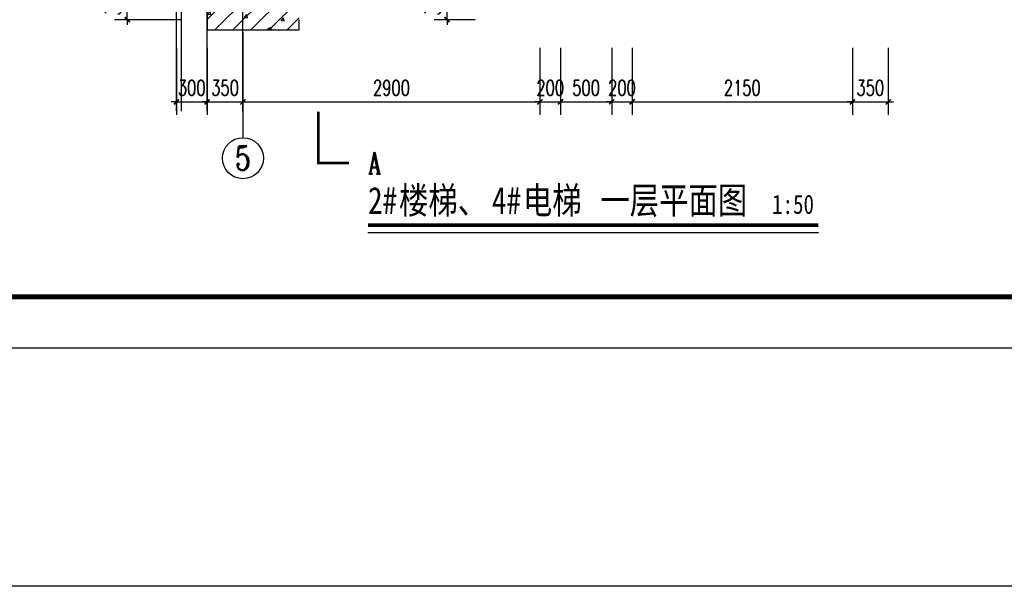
# Model space of a CAD drawing. Extents: x 797781 to 1255204, y 21234 to 1024248.
# Tile 772 of 1056: x 1166793 to 1176406, y 501235 to 506769. Entities that reach past the tile are written whole.
import ezdxf
from ezdxf.enums import TextEntityAlignment as Align

# ---------------------------------------------------------------- set-up
doc = ezdxf.new("R2010")
doc.units = 0
doc.header["$LTSCALE"] = 1000
doc.header["$MEASUREMENT"] = 0
doc.linetypes.add('230303生产综合楼-平面图_t8$0$DOTE', pattern=[2.42, 2, -0.2, 0.02, -0.2])
for name, color, linetype in [('230303生产综合楼-平面图_t8$0$AXIS', 3, 'Continuous'), ('230303生产综合楼-平面图_t8$0$AXIS_TEXT', 7, 'Continuous'), ('230303生产综合楼-平面图_t8$0$COLUMN', 40, 'Continuous'), ('230303生产综合楼-平面图_t8$0$CURTWALL', 4, 'Continuous'), ('230303生产综合楼-平面图_t8$0$DIM_SYMB', 3, 'Continuous'), ('230303生产综合楼-平面图_t8$0$DOTE', 1, '230303生产综合楼-平面图_t8$0$DOTE'), ('230303生产综合楼-平面图_t8$0$PUB_DIM', 3, 'Continuous'), ('230303生产综合楼-平面图_t8$0$PUB_HATCH', 8, 'Continuous'), ('230303生产综合楼-平面图_t8$0$PUB_TEXT', 7, 'Continuous'), ('AXIS_TEXT', 7, 'Continuous'), ('PUB_TEXT', 7, 'Continuous'), ('PUB_TITLE', 4, 'Continuous')]:
    doc.layers.add(name, color=color, linetype=linetype)
doc.styles.add('230303生产综合楼-平面图_t8$0$-黑体', font='simhei.ttf', dxfattribs={"width": 0.8})
doc.styles.add('230303生产综合楼-平面图_t8$0$_TCH_AXIS', font='COMPLEX', dxfattribs={"bigfont": 'GBCBIG'})
doc.styles.add('230303生产综合楼-平面图_T8$0$_TCH_DIM_T3', font='SIMPLEX', dxfattribs={"width": 0.705882, "bigfont": 'GBCBIG'})
doc.styles.add('230303生产综合楼-平面图_t8$0$_TCH_LABEL', font='COMPLEX', dxfattribs={"bigfont": 'GBCBIG'})
doc.styles.add('COMPLEX', font='COMPLEX')
doc.dimstyles.new('230303生产综合楼-平面图_T8$0$_TCH_ARCH&&50', dxfattribs={"dimtxt": 148.75, "dimasz": 50, "dimexe": 125, "dimexo": 150, "dimgap": 63.125, "dimtad": 1, "dimdec": 0, "dimzin": 0, "dimdsep": 46, "dimtxsty": '230303生产综合楼-平面图_T8$0$_TCH_DIM_T3', "dimblk": '230303生产综合楼-平面图_t8$0$_ArchTick', "dimcen": 0.09, "dimclrt": 7, "dimazin": 2, "dimtfac": 1, "dimtdec": 0, "dimtix": 1, "dimtmove": 2, "dimatfit": 3, "dimfxl": 1, "dimtolj": 1, "dimtzin": 0, "dimarcsym": 0})

# ---------------------------------------------------------------- blocks, each defined once
blk = doc.blocks.new('230303生产综合楼-平面图_t8$0$_ArchTick')
at = {"color": 0, "linetype": 'ByBlock', "const_width": 0.3}
blk.add_lwpolyline([(-0.5, -0.5), (0.5, 0.5)], dxfattribs=at)
blk = doc.blocks.new('*D4400')
at = {"layer": '230303生产综合楼-平面图_t8$0$PUB_DIM', "color": 0, "lineweight": -2, "transparency": 16777216}
for p, q in [((1171241.5, 507119), (1170840.2, 507119)), ((1170965.2, 507119), (1170965.2, 507169)), ((1170965.2, 506769), (1170965.2, 507119)), ((1171241.5, 506769), (1170840.2, 506769)), ((1170965.2, 506769), (1170965.2, 506719))]:
    blk.add_line(p, q, dxfattribs=at)
at = {"layer": 'Defpoints', "color": 0, "transparency": 16777216}
for p in [(1170965.2, 507119), (1171391.5, 507119), (1171391.5, 506769)]:
    blk.add_point(p, dxfattribs=at)
at = {"layer": '230303生产综合楼-平面图_t8$0$PUB_DIM', "color": 0, "lineweight": -2, "transparency": 16777216, "xscale": 50, "yscale": 50, "zscale": 50}
for p, rotation in [((1170965.2, 507119), 270), ((1170965.2, 506769), 90)]:
    blk.add_blockref('230303生产综合楼-平面图_t8$0$_ArchTick', p, dxfattribs=dict(at, rotation=rotation))
at = {"layer": '230303生产综合楼-平面图_t8$0$PUB_DIM', "color": 7, "transparency": 16777216, "insert": (1170827.7, 506944), "char_height": 148.75, "attachment_point": 5, "rotation": 90, "style": '230303生产综合楼-平面图_T8$0$_TCH_DIM_T3'}
blk.add_mtext('\\A1;350', dxfattribs=at)
blk = doc.blocks.new('*D4407')
at = {"layer": '230303生产综合楼-平面图_t8$0$AXIS', "color": 0, "lineweight": -2, "transparency": 16777216}
for p, q in [((1168372.7, 507119), (1167718.8, 507119)), ((1167843.8, 507119), (1167843.8, 507169)), ((1167843.8, 506769), (1167843.8, 507119)), ((1168372.7, 506769), (1167718.8, 506769)), ((1167843.8, 506769), (1167843.8, 506719))]:
    blk.add_line(p, q, dxfattribs=at)
at = {"layer": 'Defpoints', "color": 0, "transparency": 16777216}
for p in [(1167843.8, 507119), (1168522.7, 507119), (1168522.7, 506769)]:
    blk.add_point(p, dxfattribs=at)
at = {"layer": '230303生产综合楼-平面图_t8$0$AXIS', "color": 0, "lineweight": -2, "transparency": 16777216, "xscale": 50, "yscale": 50, "zscale": 50}
for p, rotation in [((1167843.8, 507119), 270), ((1167843.8, 506769), 90)]:
    blk.add_blockref('230303生产综合楼-平面图_t8$0$_ArchTick', p, dxfattribs=dict(at, rotation=rotation))
at = {"layer": '230303生产综合楼-平面图_t8$0$AXIS', "color": 7, "transparency": 16777216, "insert": (1167706.3, 506944), "char_height": 148.75, "attachment_point": 5, "rotation": 90, "style": '230303生产综合楼-平面图_T8$0$_TCH_DIM_T3'}
blk.add_mtext('\\A1;350', dxfattribs=at)
blk = doc.blocks.new('*D4408')
at = {"layer": '230303生产综合楼-平面图_t8$0$AXIS', "color": 0, "lineweight": -2, "transparency": 16777216}
for p, q in [((1168322.7, 506495), (1168322.7, 505841.1)), ((1168622.7, 506495), (1168622.7, 505841.1)), ((1168322.7, 505966.1), (1168272.7, 505966.1)), ((1168322.7, 505966.1), (1168622.7, 505966.1)), ((1168622.7, 505966.1), (1168672.7, 505966.1))]:
    blk.add_line(p, q, dxfattribs=at)
at = {"layer": 'Defpoints', "color": 0, "transparency": 16777216}
for p in [(1168322.7, 506645), (1168622.7, 506645), (1168622.7, 505966.1)]:
    blk.add_point(p, dxfattribs=at)
at = {"layer": '230303生产综合楼-平面图_t8$0$AXIS', "color": 0, "lineweight": -2, "transparency": 16777216, "xscale": 50, "yscale": 50, "zscale": 50}
blk.add_blockref('230303生产综合楼-平面图_t8$0$_ArchTick', (1168322.7, 505966.1), dxfattribs=at)
at = {"layer": '230303生产综合楼-平面图_t8$0$AXIS', "color": 0, "lineweight": -2, "transparency": 16777216, "xscale": 50, "yscale": 50, "zscale": 50, "rotation": 180}
blk.add_blockref('230303生产综合楼-平面图_t8$0$_ArchTick', (1168622.7, 505966.1), dxfattribs=at)
at = {"layer": '230303生产综合楼-平面图_t8$0$AXIS', "color": 7, "transparency": 16777216, "insert": (1168472.7, 506103.6), "char_height": 148.75, "attachment_point": 5, "style": '230303生产综合楼-平面图_T8$0$_TCH_DIM_T3'}
blk.add_mtext('\\A1;300', dxfattribs=at)
blk = doc.blocks.new('*D4409')
at = {"layer": '230303生产综合楼-平面图_t8$0$AXIS', "color": 0, "lineweight": -2, "transparency": 16777216}
for p, q in [((1168622.7, 506495), (1168622.7, 505841.1)), ((1168972.7, 506495), (1168972.7, 505841.1)), ((1168622.7, 505966.1), (1168572.7, 505966.1)), ((1168622.7, 505966.1), (1168972.7, 505966.1)), ((1168972.7, 505966.1), (1169022.7, 505966.1))]:
    blk.add_line(p, q, dxfattribs=at)
at = {"layer": 'Defpoints', "color": 0, "transparency": 16777216}
for p in [(1168622.7, 506645), (1168972.7, 506645), (1168972.7, 505966.1)]:
    blk.add_point(p, dxfattribs=at)
at = {"layer": '230303生产综合楼-平面图_t8$0$AXIS', "color": 0, "lineweight": -2, "transparency": 16777216, "xscale": 50, "yscale": 50, "zscale": 50}
blk.add_blockref('230303生产综合楼-平面图_t8$0$_ArchTick', (1168622.7, 505966.1), dxfattribs=at)
at = {"layer": '230303生产综合楼-平面图_t8$0$AXIS', "color": 0, "lineweight": -2, "transparency": 16777216, "xscale": 50, "yscale": 50, "zscale": 50, "rotation": 180}
blk.add_blockref('230303生产综合楼-平面图_t8$0$_ArchTick', (1168972.7, 505966.1), dxfattribs=at)
at = {"layer": '230303生产综合楼-平面图_t8$0$AXIS', "color": 7, "transparency": 16777216, "insert": (1168797.7, 506103.6), "char_height": 148.75, "attachment_point": 5, "style": '230303生产综合楼-平面图_T8$0$_TCH_DIM_T3'}
blk.add_mtext('\\A1;350', dxfattribs=at)
blk = doc.blocks.new('*D4410')
at = {"layer": '230303生产综合楼-平面图_t8$0$AXIS', "color": 0, "lineweight": -2, "transparency": 16777216}
for p, q in [((1168972.7, 506495), (1168972.7, 505841.1)), ((1171872.7, 506495), (1171872.7, 505841.1)), ((1168972.7, 505966.1), (1171872.7, 505966.1))]:
    blk.add_line(p, q, dxfattribs=at)
at = {"layer": 'Defpoints', "color": 0, "transparency": 16777216}
for p in [(1168972.7, 506645), (1171872.7, 506645), (1171872.7, 505966.1)]:
    blk.add_point(p, dxfattribs=at)
at = {"layer": '230303生产综合楼-平面图_t8$0$AXIS', "color": 0, "lineweight": -2, "transparency": 16777216, "xscale": 50, "yscale": 50, "zscale": 50, "rotation": 180}
blk.add_blockref('230303生产综合楼-平面图_t8$0$_ArchTick', (1168972.7, 505966.1), dxfattribs=at)
at = {"layer": '230303生产综合楼-平面图_t8$0$AXIS', "color": 0, "lineweight": -2, "transparency": 16777216, "xscale": 50, "yscale": 50, "zscale": 50}
blk.add_blockref('230303生产综合楼-平面图_t8$0$_ArchTick', (1171872.7, 505966.1), dxfattribs=at)
at = {"layer": '230303生产综合楼-平面图_t8$0$AXIS', "color": 7, "transparency": 16777216, "insert": (1170422.7, 506103.6), "char_height": 148.75, "attachment_point": 5, "style": '230303生产综合楼-平面图_T8$0$_TCH_DIM_T3'}
blk.add_mtext('\\A1;2900', dxfattribs=at)
blk = doc.blocks.new('*D4411')
at = {"layer": '230303生产综合楼-平面图_t8$0$AXIS', "color": 0, "lineweight": -2, "transparency": 16777216}
for p, q in [((1171872.7, 506495), (1171872.7, 505841.1)), ((1172072.7, 506495), (1172072.7, 505841.1)), ((1171872.7, 505966.1), (1171822.7, 505966.1)), ((1171872.7, 505966.1), (1172072.7, 505966.1)), ((1172072.7, 505966.1), (1172122.7, 505966.1))]:
    blk.add_line(p, q, dxfattribs=at)
at = {"layer": 'Defpoints', "color": 0, "transparency": 16777216}
for p in [(1171872.7, 506645), (1172072.7, 506645), (1172072.7, 505966.1)]:
    blk.add_point(p, dxfattribs=at)
at = {"layer": '230303生产综合楼-平面图_t8$0$AXIS', "color": 0, "lineweight": -2, "transparency": 16777216, "xscale": 50, "yscale": 50, "zscale": 50}
blk.add_blockref('230303生产综合楼-平面图_t8$0$_ArchTick', (1171872.7, 505966.1), dxfattribs=at)
at = {"layer": '230303生产综合楼-平面图_t8$0$AXIS', "color": 0, "lineweight": -2, "transparency": 16777216, "xscale": 50, "yscale": 50, "zscale": 50, "rotation": 180}
blk.add_blockref('230303生产综合楼-平面图_t8$0$_ArchTick', (1172072.7, 505966.1), dxfattribs=at)
at = {"layer": '230303生产综合楼-平面图_t8$0$AXIS', "color": 7, "transparency": 16777216, "insert": (1171972.7, 506103.6), "char_height": 148.75, "attachment_point": 5, "style": '230303生产综合楼-平面图_T8$0$_TCH_DIM_T3'}
blk.add_mtext('\\A1;200', dxfattribs=at)
blk = doc.blocks.new('*D4412')
at = {"layer": '230303生产综合楼-平面图_t8$0$AXIS', "color": 0, "lineweight": -2, "transparency": 16777216}
for p, q in [((1172072.7, 506495), (1172072.7, 505841.1)), ((1172572.7, 506495), (1172572.7, 505841.1)), ((1172072.7, 505966.1), (1172572.7, 505966.1))]:
    blk.add_line(p, q, dxfattribs=at)
at = {"layer": 'Defpoints', "color": 0, "transparency": 16777216}
for p in [(1172072.7, 506645), (1172572.7, 506645), (1172572.7, 505966.1)]:
    blk.add_point(p, dxfattribs=at)
at = {"layer": '230303生产综合楼-平面图_t8$0$AXIS', "color": 0, "lineweight": -2, "transparency": 16777216, "xscale": 50, "yscale": 50, "zscale": 50, "rotation": 180}
blk.add_blockref('230303生产综合楼-平面图_t8$0$_ArchTick', (1172072.7, 505966.1), dxfattribs=at)
at = {"layer": '230303生产综合楼-平面图_t8$0$AXIS', "color": 0, "lineweight": -2, "transparency": 16777216, "xscale": 50, "yscale": 50, "zscale": 50}
blk.add_blockref('230303生产综合楼-平面图_t8$0$_ArchTick', (1172572.7, 505966.1), dxfattribs=at)
at = {"layer": '230303生产综合楼-平面图_t8$0$AXIS', "color": 7, "transparency": 16777216, "insert": (1172322.7, 506103.6), "char_height": 148.75, "attachment_point": 5, "style": '230303生产综合楼-平面图_T8$0$_TCH_DIM_T3'}
blk.add_mtext('\\A1;500', dxfattribs=at)
blk = doc.blocks.new('*D4413')
at = {"layer": '230303生产综合楼-平面图_t8$0$AXIS', "color": 0, "lineweight": -2, "transparency": 16777216}
for p, q in [((1172572.7, 506495), (1172572.7, 505841.1)), ((1172772.7, 506495), (1172772.7, 505841.1)), ((1172572.7, 505966.1), (1172522.7, 505966.1)), ((1172572.7, 505966.1), (1172772.7, 505966.1)), ((1172772.7, 505966.1), (1172822.7, 505966.1))]:
    blk.add_line(p, q, dxfattribs=at)
at = {"layer": 'Defpoints', "color": 0, "transparency": 16777216}
for p in [(1172572.7, 506645), (1172772.7, 506645), (1172772.7, 505966.1)]:
    blk.add_point(p, dxfattribs=at)
at = {"layer": '230303生产综合楼-平面图_t8$0$AXIS', "color": 0, "lineweight": -2, "transparency": 16777216, "xscale": 50, "yscale": 50, "zscale": 50}
blk.add_blockref('230303生产综合楼-平面图_t8$0$_ArchTick', (1172572.7, 505966.1), dxfattribs=at)
at = {"layer": '230303生产综合楼-平面图_t8$0$AXIS', "color": 0, "lineweight": -2, "transparency": 16777216, "xscale": 50, "yscale": 50, "zscale": 50, "rotation": 180}
blk.add_blockref('230303生产综合楼-平面图_t8$0$_ArchTick', (1172772.7, 505966.1), dxfattribs=at)
at = {"layer": '230303生产综合楼-平面图_t8$0$AXIS', "color": 7, "transparency": 16777216, "insert": (1172672.7, 506103.6), "char_height": 148.75, "attachment_point": 5, "style": '230303生产综合楼-平面图_T8$0$_TCH_DIM_T3'}
blk.add_mtext('\\A1;200', dxfattribs=at)
blk = doc.blocks.new('*D4414')
at = {"layer": '230303生产综合楼-平面图_t8$0$AXIS', "color": 0, "lineweight": -2, "transparency": 16777216}
for p, q in [((1172772.7, 506495), (1172772.7, 505841.1)), ((1174922.7, 506495), (1174922.7, 505841.1)), ((1172772.7, 505966.1), (1174922.7, 505966.1))]:
    blk.add_line(p, q, dxfattribs=at)
at = {"layer": 'Defpoints', "color": 0, "transparency": 16777216}
for p in [(1172772.7, 506645), (1174922.7, 506645), (1174922.7, 505966.1)]:
    blk.add_point(p, dxfattribs=at)
at = {"layer": '230303生产综合楼-平面图_t8$0$AXIS', "color": 0, "lineweight": -2, "transparency": 16777216, "xscale": 50, "yscale": 50, "zscale": 50, "rotation": 180}
blk.add_blockref('230303生产综合楼-平面图_t8$0$_ArchTick', (1172772.7, 505966.1), dxfattribs=at)
at = {"layer": '230303生产综合楼-平面图_t8$0$AXIS', "color": 0, "lineweight": -2, "transparency": 16777216, "xscale": 50, "yscale": 50, "zscale": 50}
blk.add_blockref('230303生产综合楼-平面图_t8$0$_ArchTick', (1174922.7, 505966.1), dxfattribs=at)
at = {"layer": '230303生产综合楼-平面图_t8$0$AXIS', "color": 7, "transparency": 16777216, "insert": (1173847.7, 506103.6), "char_height": 148.75, "attachment_point": 5, "style": '230303生产综合楼-平面图_T8$0$_TCH_DIM_T3'}
blk.add_mtext('\\A1;2150', dxfattribs=at)
blk = doc.blocks.new('*D4415')
at = {"layer": '230303生产综合楼-平面图_t8$0$AXIS', "color": 0, "lineweight": -2, "transparency": 16777216}
for p, q in [((1174922.7, 506495), (1174922.7, 505841.1)), ((1175272.7, 506495), (1175272.7, 505841.1)), ((1174922.7, 505966.1), (1174872.7, 505966.1)), ((1174922.7, 505966.1), (1175272.7, 505966.1)), ((1175272.7, 505966.1), (1175322.7, 505966.1))]:
    blk.add_line(p, q, dxfattribs=at)
at = {"layer": 'Defpoints', "color": 0, "transparency": 16777216}
for p in [(1174922.7, 506645), (1175272.7, 506645), (1175272.7, 505966.1)]:
    blk.add_point(p, dxfattribs=at)
at = {"layer": '230303生产综合楼-平面图_t8$0$AXIS', "color": 0, "lineweight": -2, "transparency": 16777216, "xscale": 50, "yscale": 50, "zscale": 50}
blk.add_blockref('230303生产综合楼-平面图_t8$0$_ArchTick', (1174922.7, 505966.1), dxfattribs=at)
at = {"layer": '230303生产综合楼-平面图_t8$0$AXIS', "color": 0, "lineweight": -2, "transparency": 16777216, "xscale": 50, "yscale": 50, "zscale": 50, "rotation": 180}
blk.add_blockref('230303生产综合楼-平面图_t8$0$_ArchTick', (1175272.7, 505966.1), dxfattribs=at)
at = {"layer": '230303生产综合楼-平面图_t8$0$AXIS', "color": 7, "transparency": 16777216, "insert": (1175097.7, 506103.6), "char_height": 148.75, "attachment_point": 5, "style": '230303生产综合楼-平面图_T8$0$_TCH_DIM_T3'}
blk.add_mtext('\\A1;350', dxfattribs=at)
blk = doc.blocks.new('_AXISO')
blk.add_circle((0, 0), 0.5)
at = {"layer": 'AXIS_TEXT', "style": 'COMPLEX', "width": 1.041667}
blk.add_attdef('A', text='', height=0.56, dxfattribs=at).set_placement((-0.25, -0.28), (0.25, -0.28), align=Align.FIT)

msp = doc.modelspace()

# ---------------------------------------------------------------- hatches: boundary and pattern name
at = {"layer": '230303生产综合楼-平面图_t8$0$PUB_HATCH'}
h = msp.add_hatch(dxfattribs=at)
h.set_pattern_fill('钢筋混凝土', color=256, scale=50, style=0)
h.set_pattern_definition([(45, (0, 0), (-88.388348, 88.388348), []), (50, (0, 0), (358.63009, -31.37607), [37.5, -412.5]), (355, (0, 0), (-69.37567, 376.09607), [30, -330]), (100.4514, (29.9, -2.6), (289.25469, 344.71977), [31.8701, -350.57106]), (46.1842, (0, 100), (533.62052, -82.7595), [56.25, -618.75]), (96.6356, (44.47, 93.1), (467.33135, 487.05894), [47.80514, -525.8565]), (351.1842, (0, 100), (467.33097, 487.0593), [45, -495]), (21, (50, 75), (298.453526, -201.309445), [37.5, -412.5]), (326, (50, 75), (121.65767, 362.57502), [30, -330]), (71.4514, (74.87, 58.22), (420.11131, 161.26525), [31.8701, -350.57106]), (37.5, (0, 0), (6.079928, 166.446927), [0, -326, 0, -335, 0, -331.25]), (7.5, (0, 0), (131.534769, 197.205856), [0, -191, 0, -318.5, 0, -126.25]), (327.5, (-111.5, 0), (266.911218, -11.277436), [0, -125, 0, -390, 0, -517.5]), (317.5, (-161.5, 0), (291.593085, 50.05249), [0, -162.5, 0, -259, 0, -367.5])])
h.paths.add_polyline_path([(1168622.7, 506669), (1169522.7, 506669), (1169522.7, 507569), (1168622.7, 507569)])

# ---------------------------------------------------------------- linework, layer by layer
msp.add_lwpolyline([(1067669.1, 809055.4), (1255204.1, 809055.4), (1255204.1, 501234.7), (1067669.1, 501234.7)], close=True)
at = {"layer": '230303生产综合楼-平面图_t8$0$AXIS'}
msp.add_line((1168972.7, 506645), (1168972.7, 505616.1), dxfattribs=at)
at = {"layer": '230303生产综合楼-平面图_t8$0$COLUMN'}
for p, q in [((1168622.7, 507569), (1168622.7, 506669.1)), ((1169522.7, 506669), (1169522.7, 506769)), ((1168622.7, 506669.1), (1168622.7, 506669)), ((1168622.7, 506669), (1169522.7, 506669))]:
    msp.add_line(p, q, dxfattribs=at)
at = {"layer": '230303生产综合楼-平面图_t8$0$CURTWALL'}
for points in [[(1168622.7, 505873.9), (1168622.7, 517278.5)], [(1168322.7, 505873.9), (1168322.7, 511374)], [(1168372.7, 505873.9), (1168372.7, 511374)]]:
    msp.add_lwpolyline(points, dxfattribs=at)
at = {"layer": '230303生产综合楼-平面图_t8$0$DIM_SYMB'}
for points, const_width in [([(1169708.3, 505870.2), (1169708.3, 505370.2), (1170008.3, 505370.2)], 25), ([(1170193.4, 504761), (1174591.6, 504761)], 35)]:
    msp.add_lwpolyline(points, dxfattribs=dict(at, const_width=const_width))
msp.add_lwpolyline([(1170193.4, 504691), (1174591.6, 504691)], dxfattribs=at)
at = {"layer": '230303生产综合楼-平面图_t8$0$DOTE'}
msp.add_line((1168972.7, 505873.9), (1168972.7, 517278.5), dxfattribs=at)
at = {"layer": 'PUB_TITLE'}
msp.add_lwpolyline([(1146159.4, 503563.1), (1188209.4, 503563.1), (1188209.4, 533263.1), (1146159.4, 533263.1)], close=True, dxfattribs=at)
at = {"layer": 'PUB_TITLE', "const_width": 50}
msp.add_lwpolyline([(1147409.4, 504063.1), (1187709.4, 504063.1), (1187709.4, 532763.1), (1147409.4, 532763.1)], close=True, dxfattribs=at)

# ---------------------------------------------------------------- block references
at = {"layer": '230303生产综合楼-平面图_t8$0$AXIS'}
ref = msp.add_blockref('_AXISO', (1168972.7, 505416.1), dxfattribs=dict(at, xscale=400, yscale=400, zscale=400))
ref.add_attrib('A', '5', dxfattribs={"layer": '230303生产综合楼-平面图_t8$0$AXIS_TEXT', "ltscale": 2, "height": 233, "style": '230303生产综合楼-平面图_t8$0$_TCH_AXIS'}).set_placement((1168895, 505299.6), (1169050.3, 505299.6), align=Align.FIT)

# ---------------------------------------------------------------- texts
at = {"layer": '230303生产综合楼-平面图_t8$0$PUB_TEXT', "style": '230303生产综合楼-平面图_t8$0$_TCH_LABEL', "width": 0.705882}
msp.add_text('A', height=212.5, dxfattribs=at).set_placement((1170194, 505263.9))
at = {"layer": 'PUB_TEXT', "style": '230303生产综合楼-平面图_t8$0$-黑体', "width": 0.8}
for s, height, p in [('楼梯、', 262.87, (1170495.8, 504872.4)), ('电梯', 262.87, (1171705.6, 504872.4)), ('2#', 262.87, (1170193.4, 504872.4)), ('4#', 262.87, (1171403.2, 504872.4)), ('一层平面图', 262.87, (1172461.7, 504872.4)), ('1:50', 187.76, (1174139.1, 504872.4))]:
    msp.add_text(s, height=height, dxfattribs=at).set_placement(p)

# ---------------------------------------------------------------- dimensions: what is measured, and where the dimension line sits
at = {"layer": '230303生产综合楼-平面图_t8$0$AXIS'}
for p1, p2, distance, picture, middle in [((1168522.7, 506769), (1168522.7, 507119), 678.9, '*D4407', (1167706.3, 506944)), ((1168322.7, 506645), (1168622.7, 506645), -678.9, '*D4408', (1168472.7, 506103.6)), ((1168622.7, 506645), (1168972.7, 506645), -678.9, '*D4409', (1168797.7, 506103.6)), ((1168972.7, 506645), (1171872.7, 506645), -678.9, '*D4410', (1170422.7, 506103.6)), ((1171872.7, 506645), (1172072.7, 506645), -678.9, '*D4411', (1171972.7, 506103.6)), ((1172072.7, 506645), (1172572.7, 506645), -678.9, '*D4412', (1172322.7, 506103.6)), ((1172572.7, 506645), (1172772.7, 506645), -678.9, '*D4413', (1172672.7, 506103.6)), ((1172772.7, 506645), (1174922.7, 506645), -678.9, '*D4414', (1173847.7, 506103.6)), ((1174922.7, 506645), (1175272.7, 506645), -678.9, '*D4415', (1175097.7, 506103.6))]:
    dim = msp.add_aligned_dim(p1=p1, p2=p2, distance=distance, dimstyle='230303生产综合楼-平面图_T8$0$_TCH_ARCH&&50', dxfattribs=at)
    dim.commit()
    dim.dimension.update_dxf_attribs({"geometry": picture, "text_midpoint": middle})
at = {"layer": '230303生产综合楼-平面图_t8$0$PUB_DIM'}
dim = msp.add_aligned_dim(p1=(1171391.5, 506769), p2=(1171391.5, 507119), distance=426.3, dimstyle='230303生产综合楼-平面图_T8$0$_TCH_ARCH&&50', dxfattribs=at)
dim.commit()
dim.dimension.update_dxf_attribs({"geometry": '*D4400', "text_midpoint": (1170827.7, 506944)})

doc.saveas('drawing.dxf')
